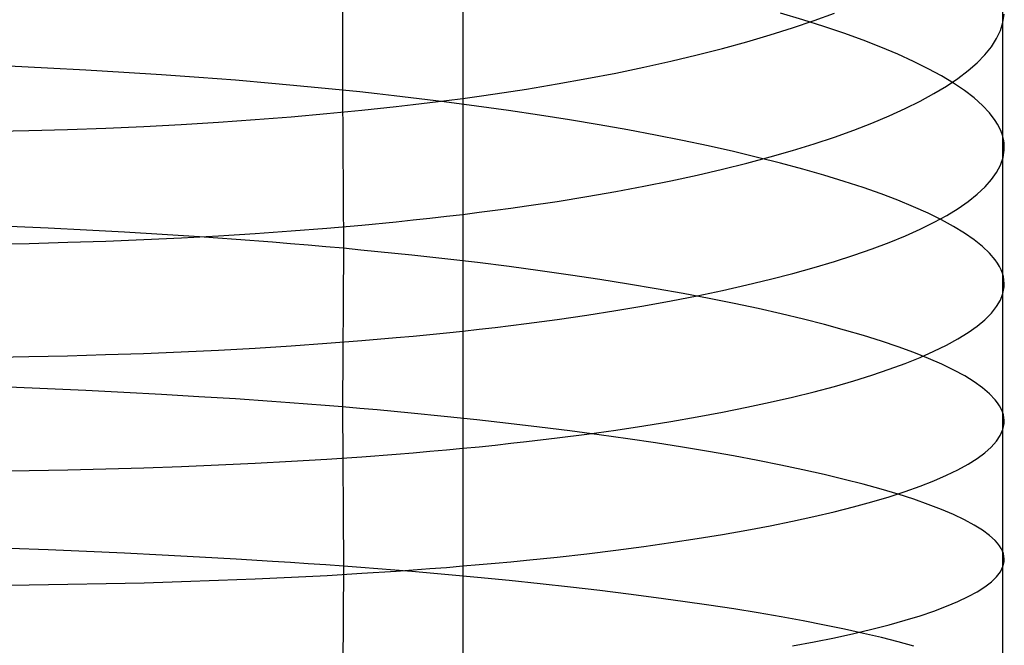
# Model space of a CAD drawing. Extents: x -383 to 1849, y -1185 to -529.
# Tile 787 of 870: x 1835 to 1847, y -1003 to -995. Entities that reach past the tile are written whole.
import ezdxf

# ---------------------------------------------------------------- set-up
doc = ezdxf.new("R2010")
doc.units = 0
doc.layers.add('PREDEFINITO', color=7, linetype='CONTINUOUS')

msp = doc.modelspace()

# ---------------------------------------------------------------- linework, layer by layer
at = {"layer": 'PREDEFINITO'}
for p, q in [((1838.727, -994.26, 674.675), (1838.729, -996.227, 675.094)), ((1840.232, -994.818, 647.874), (1840.231, -996.261, 648.29)), ((1846.972, -995.073, 661.982), (1846.972, -998.516, 662.761)), ((1844.477, -995.348, 669.586), (1844.2, -995.266, 669.985)), ((1844.618, -995.358, 652.913), (1844.872, -995.266, 653.324)), ((1846.978, -995.38, 660.553), (1846.994, -995.278, 661.03)), ((1844.351, -995.449, 652.51), (1844.618, -995.358, 652.913)), ((1844.741, -995.432, 669.179), (1844.477, -995.348, 669.586)), ((1846.947, -995.482, 660.077), (1846.978, -995.38, 660.553)), ((1843.779, -995.623, 651.73), (1844.071, -995.537, 652.115)), ((1844.071, -995.537, 652.115), (1844.351, -995.449, 652.51)), ((1844.992, -995.517, 668.764), (1844.741, -995.432, 669.179)), ((1845.23, -995.604, 668.341), (1844.992, -995.517, 668.764)), ((1846.898, -995.583, 659.602), (1846.947, -995.482, 660.077)), ((1843.474, -995.706, 651.353), (1843.779, -995.623, 651.73)), ((1845.454, -995.691, 667.912), (1845.23, -995.604, 668.341)), ((1846.833, -995.684, 659.128), (1846.898, -995.583, 659.602)), ((1842.83, -995.866, 650.631), (1843.158, -995.787, 650.987)), ((1843.158, -995.787, 650.987), (1843.474, -995.706, 651.353)), ((1845.665, -995.779, 667.476), (1845.454, -995.691, 667.912)), ((1845.861, -995.869, 667.035), (1845.665, -995.779, 667.476)), ((1846.656, -995.884, 658.186), (1846.753, -995.784, 658.656)), ((1846.753, -995.784, 658.656), (1846.833, -995.684, 659.128)), ((1842.491, -995.941, 650.287), (1842.83, -995.866, 650.631)), ((1846.042, -995.959, 666.587), (1845.861, -995.869, 667.035)), ((1846.544, -995.982, 657.719), (1846.656, -995.884, 658.186)), ((1835.043, -995.951, 676.317), (1834.561, -995.929, 676.401)), ((1835.522, -995.977, 676.218), (1835.043, -995.951, 676.317)), ((1835.997, -996.005, 676.103), (1835.522, -995.977, 676.218)), ((1836.467, -996.035, 675.974), (1835.997, -996.005, 676.103)), ((1836.931, -996.069, 675.829), (1836.467, -996.035, 675.974)), ((1841.78, -996.083, 649.632), (1842.141, -996.014, 649.953)), ((1842.141, -996.014, 649.953), (1842.491, -995.941, 650.287)), ((1846.209, -996.049, 666.135), (1846.042, -995.959, 666.587)), ((1846.416, -996.08, 657.256), (1846.544, -995.982, 657.719)), ((1837.391, -996.104, 675.668), (1836.931, -996.069, 675.829)), ((1837.844, -996.143, 675.492), (1837.391, -996.104, 675.668)), ((1838.068, -996.163, 675.399), (1837.844, -996.143, 675.492)), ((1838.29, -996.184, 675.301), (1838.068, -996.163, 675.399)), ((1841.026, -996.213, 649.026), (1841.408, -996.15, 649.322)), ((1841.408, -996.15, 649.322), (1841.78, -996.083, 649.632)), ((1846.361, -996.141, 665.678), (1846.209, -996.049, 666.135)), ((1846.273, -996.176, 656.796), (1846.416, -996.08, 657.256)), ((1846.497, -996.233, 665.217), (1846.361, -996.141, 665.678)), ((1838.51, -996.205, 675.2), (1838.29, -996.184, 675.301)), ((1838.729, -996.227, 675.094), (1838.51, -996.205, 675.2)), ((1838.945, -996.25, 674.985), (1838.729, -996.227, 675.094)), ((1838.729, -996.227, 675.094), (1838.739, -998.204, 675.47)), ((1839.16, -996.273, 674.872), (1838.945, -996.25, 674.985)), ((1839.372, -996.297, 674.755), (1839.16, -996.273, 674.872)), ((1840.231, -996.261, 648.29), (1840.232, -997.712, 648.675)), ((1840.434, -996.302, 648.607), (1840.634, -996.273, 648.743)), ((1840.634, -996.273, 648.743), (1840.831, -996.244, 648.883)), ((1840.831, -996.244, 648.883), (1841.026, -996.213, 649.026)), ((1845.944, -996.365, 655.889), (1846.116, -996.271, 656.34)), ((1846.116, -996.271, 656.34), (1846.273, -996.176, 656.796)), ((1846.617, -996.325, 664.752), (1846.497, -996.233, 665.217)), ((1839.583, -996.322, 674.635), (1839.372, -996.297, 674.755)), ((1839.399, -996.432, 647.978), (1839.61, -996.408, 648.097)), ((1839.997, -996.373, 674.383), (1839.583, -996.322, 674.635)), ((1839.61, -996.408, 648.097), (1839.82, -996.383, 648.219)), ((1839.82, -996.383, 648.219), (1840.027, -996.357, 648.345)), ((1840.403, -996.426, 674.117), (1839.997, -996.373, 674.383)), ((1840.027, -996.357, 648.345), (1840.231, -996.33, 648.474)), ((1840.231, -996.33, 648.474), (1840.434, -996.302, 648.607)), ((1845.757, -996.458, 655.443), (1845.944, -996.365, 655.889)), ((1846.722, -996.418, 664.283), (1846.617, -996.325, 664.752)), ((1838.087, -996.56, 647.342), (1838.532, -996.521, 647.54)), ((1838.532, -996.521, 647.54), (1838.969, -996.478, 647.752)), ((1838.969, -996.478, 647.752), (1839.399, -996.432, 647.978)), ((1840.8, -996.482, 673.837), (1840.403, -996.426, 674.117)), ((1841.187, -996.539, 673.544), (1840.8, -996.482, 673.837)), ((1845.557, -996.549, 655.003), (1845.757, -996.458, 655.443)), ((1846.81, -996.511, 663.812), (1846.722, -996.418, 664.283)), ((1846.881, -996.605, 663.339), (1846.81, -996.511, 663.812)), ((1836.244, -996.68, 646.697), (1836.713, -996.655, 646.837)), ((1836.713, -996.655, 646.837), (1837.177, -996.627, 646.991)), ((1837.177, -996.627, 646.991), (1837.635, -996.595, 647.159)), ((1837.635, -996.595, 647.159), (1838.087, -996.56, 647.342)), ((1841.565, -996.599, 673.239), (1841.187, -996.539, 673.544)), ((1841.932, -996.661, 672.921), (1841.565, -996.599, 673.239)), ((1845.114, -996.727, 654.142), (1845.342, -996.639, 654.57)), ((1845.342, -996.639, 654.57), (1845.557, -996.549, 655.003)), ((1846.91, -996.651, 663.101), (1846.881, -996.605, 663.339)), ((1846.935, -996.698, 662.863), (1846.91, -996.651, 663.101)), ((1834.325, -996.744, 646.285), (1834.81, -996.733, 646.366)), ((1834.81, -996.733, 646.366), (1835.292, -996.719, 646.462)), ((1835.292, -996.719, 646.462), (1835.77, -996.701, 646.572)), ((1835.77, -996.701, 646.572), (1836.244, -996.68, 646.697)), ((1842.29, -996.724, 672.591), (1841.932, -996.661, 672.921)), ((1842.637, -996.79, 672.249), (1842.29, -996.724, 672.591)), ((1844.873, -996.813, 653.722), (1845.114, -996.727, 654.142)), ((1846.956, -996.745, 662.625), (1846.935, -996.698, 662.863)), ((1846.972, -996.791, 662.387), (1846.956, -996.745, 662.625)), ((1842.973, -996.857, 671.897), (1842.637, -996.79, 672.249)), ((1843.297, -996.925, 671.534), (1842.973, -996.857, 671.897)), ((1844.351, -996.98, 652.905), (1844.618, -996.897, 653.31)), ((1844.618, -996.897, 653.31), (1844.873, -996.813, 653.722)), ((1846.984, -996.838, 662.148), (1846.972, -996.791, 662.387)), ((1846.992, -996.885, 661.909), (1846.984, -996.838, 662.148)), ((1846.995, -996.931, 661.669), (1846.992, -996.885, 661.909)), ((1843.61, -996.996, 671.161), (1843.297, -996.925, 671.534)), ((1843.912, -997.068, 670.778), (1843.61, -996.996, 671.161)), ((1844.071, -997.06, 652.509), (1844.351, -996.98, 652.905)), ((1846.979, -997.071, 660.952), (1846.994, -996.978, 661.43)), ((1846.994, -996.978, 661.43), (1846.995, -996.931, 661.669)), ((1843.475, -997.214, 651.745), (1843.779, -997.138, 652.123)), ((1843.779, -997.138, 652.123), (1844.071, -997.06, 652.509)), ((1844.201, -997.141, 670.387), (1843.912, -997.068, 670.778)), ((1844.478, -997.215, 669.986), (1844.201, -997.141, 670.387)), ((1846.947, -997.163, 660.474), (1846.979, -997.071, 660.952)), ((1843.158, -997.288, 651.378), (1843.475, -997.214, 651.745)), ((1844.742, -997.291, 669.577), (1844.478, -997.215, 669.986)), ((1846.834, -997.346, 659.521), (1846.899, -997.255, 659.996)), ((1846.899, -997.255, 659.996), (1846.947, -997.163, 660.474)), ((1842.491, -997.427, 650.675), (1842.831, -997.359, 651.021)), ((1842.831, -997.359, 651.021), (1843.158, -997.288, 651.378)), ((1844.993, -997.368, 669.161), (1844.742, -997.291, 669.577)), ((1845.231, -997.446, 668.737), (1844.993, -997.368, 669.161)), ((1846.754, -997.437, 659.047), (1846.834, -997.346, 659.521)), ((1841.78, -997.556, 650.018), (1842.141, -997.493, 650.341)), ((1842.141, -997.493, 650.341), (1842.491, -997.427, 650.675)), ((1845.455, -997.525, 668.306), (1845.231, -997.446, 668.737)), ((1846.657, -997.527, 658.575), (1846.754, -997.437, 659.047)), ((1841.026, -997.674, 649.411), (1841.408, -997.617, 649.708)), ((1841.408, -997.617, 649.708), (1841.78, -997.556, 650.018)), ((1845.666, -997.604, 667.869), (1845.455, -997.525, 668.306)), ((1845.862, -997.685, 667.425), (1845.666, -997.604, 667.869)), ((1846.417, -997.705, 657.641), (1846.545, -997.617, 658.106)), ((1846.545, -997.617, 658.106), (1846.657, -997.527, 658.575)), ((1840.232, -997.712, 648.675), (1840.232, -999.171, 649.034)), ((1840.232, -997.78, 648.857), (1840.434, -997.754, 648.99)), ((1840.434, -997.754, 648.99), (1840.634, -997.728, 649.127)), ((1840.634, -997.728, 649.127), (1840.831, -997.702, 649.267)), ((1840.831, -997.702, 649.267), (1841.026, -997.674, 649.411)), ((1846.043, -997.766, 666.976), (1845.862, -997.685, 667.425)), ((1846.21, -997.848, 666.522), (1846.043, -997.766, 666.976)), ((1846.275, -997.792, 657.179), (1846.417, -997.705, 657.641)), ((1838.97, -997.914, 648.133), (1839.4, -997.872, 648.36)), ((1839.4, -997.872, 648.36), (1839.611, -997.85, 648.479)), ((1839.611, -997.85, 648.479), (1839.82, -997.828, 648.601)), ((1839.82, -997.828, 648.601), (1840.027, -997.804, 648.727)), ((1840.027, -997.804, 648.727), (1840.232, -997.78, 648.857)), ((1845.945, -997.964, 656.269), (1846.117, -997.878, 656.722)), ((1846.117, -997.878, 656.722), (1846.275, -997.792, 657.179)), ((1846.361, -997.931, 666.064), (1846.21, -997.848, 666.522)), ((1835.049, -997.953, 676.694), (1834.567, -997.932, 676.778)), ((1835.529, -997.977, 676.595), (1835.049, -997.953, 676.694)), ((1836.004, -998.002, 676.48), (1835.529, -997.977, 676.595)), ((1836.474, -998.03, 676.35), (1836.004, -998.002, 676.48)), ((1837.637, -998.019, 647.538), (1838.088, -997.987, 647.722)), ((1838.088, -997.987, 647.722), (1838.533, -997.952, 647.92)), ((1838.533, -997.952, 647.92), (1838.97, -997.914, 648.133)), ((1845.759, -998.047, 655.822), (1845.945, -997.964, 656.269)), ((1846.497, -998.014, 665.601), (1846.361, -997.931, 666.064)), ((1834.814, -998.142, 646.742), (1835.295, -998.129, 646.838)), ((1835.295, -998.129, 646.838), (1835.773, -998.114, 646.949)), ((1835.773, -998.114, 646.949), (1836.247, -998.095, 647.074)), ((1836.247, -998.095, 647.074), (1836.715, -998.073, 647.214)), ((1836.94, -998.06, 676.205), (1836.474, -998.03, 676.35)), ((1836.715, -998.073, 647.214), (1837.179, -998.047, 647.369)), ((1837.4, -998.093, 676.044), (1836.94, -998.06, 676.205)), ((1837.179, -998.047, 647.369), (1837.637, -998.019, 647.538)), ((1837.853, -998.128, 675.868), (1837.4, -998.093, 676.044)), ((1838.077, -998.146, 675.775), (1837.853, -998.128, 675.868)), ((1845.344, -998.211, 654.944), (1845.558, -998.13, 655.38)), ((1845.558, -998.13, 655.38), (1845.759, -998.047, 655.822)), ((1846.618, -998.097, 665.134), (1846.497, -998.014, 665.601)), ((1846.722, -998.18, 664.664), (1846.618, -998.097, 665.134)), ((1834.329, -998.151, 646.661), (1834.814, -998.142, 646.742)), ((1838.3, -998.165, 675.677), (1838.077, -998.146, 675.775)), ((1838.52, -998.184, 675.575), (1838.3, -998.165, 675.677)), ((1838.739, -998.204, 675.47), (1838.52, -998.184, 675.575)), ((1838.739, -998.204, 675.47), (1838.729, -1000.187, 675.816)), ((1838.956, -998.225, 675.361), (1838.739, -998.204, 675.47)), ((1839.17, -998.246, 675.247), (1838.956, -998.225, 675.361)), ((1839.383, -998.267, 675.13), (1839.17, -998.246, 675.247)), ((1845.116, -998.29, 654.516), (1845.344, -998.211, 654.944)), ((1846.81, -998.264, 664.191), (1846.722, -998.18, 664.664)), ((1839.593, -998.289, 675.01), (1839.383, -998.267, 675.13)), ((1840.008, -998.335, 674.758), (1839.593, -998.289, 675.01)), ((1840.414, -998.383, 674.491), (1840.008, -998.335, 674.758)), ((1844.62, -998.444, 653.68), (1844.874, -998.368, 654.094)), ((1844.874, -998.368, 654.094), (1845.116, -998.29, 654.516)), ((1846.881, -998.348, 663.716), (1846.81, -998.264, 664.191)), ((1846.91, -998.39, 663.478), (1846.881, -998.348, 663.716)), ((1840.811, -998.433, 674.211), (1840.414, -998.383, 674.491)), ((1841.198, -998.485, 673.918), (1840.811, -998.433, 674.211)), ((1841.575, -998.538, 673.612), (1841.198, -998.485, 673.918)), ((1844.353, -998.519, 653.274), (1844.62, -998.444, 653.68)), ((1846.935, -998.432, 663.239), (1846.91, -998.39, 663.478)), ((1846.956, -998.474, 663), (1846.935, -998.432, 663.239)), ((1846.972, -998.516, 662.761), (1846.956, -998.474, 663)), ((1841.943, -998.593, 673.293), (1841.575, -998.538, 673.612)), ((1842.3, -998.65, 672.963), (1841.943, -998.593, 673.293)), ((1843.78, -998.662, 652.489), (1844.073, -998.591, 652.877)), ((1844.073, -998.591, 652.877), (1844.353, -998.519, 653.274)), ((1846.984, -998.558, 662.521), (1846.972, -998.516, 662.761)), ((1846.972, -998.516, 662.761), (1846.972, -1000.246, 663.111)), ((1846.991, -998.6, 662.281), (1846.984, -998.558, 662.521)), ((1846.995, -998.642, 662.041), (1846.991, -998.6, 662.281)), ((1842.646, -998.709, 672.621), (1842.3, -998.65, 672.963)), ((1842.982, -998.769, 672.268), (1842.646, -998.709, 672.621)), ((1843.16, -998.796, 651.742), (1843.476, -998.73, 652.11)), ((1843.476, -998.73, 652.11), (1843.78, -998.662, 652.489)), ((1846.978, -998.767, 661.321), (1846.993, -998.684, 661.801)), ((1846.993, -998.684, 661.801), (1846.995, -998.642, 662.041)), ((1842.492, -998.922, 651.037), (1842.832, -998.86, 651.384)), ((1842.832, -998.86, 651.384), (1843.16, -998.796, 651.742)), ((1843.306, -998.83, 671.904), (1842.982, -998.769, 672.268)), ((1843.619, -998.893, 671.531), (1843.306, -998.83, 671.904)), ((1846.898, -998.933, 660.362), (1846.947, -998.85, 660.841)), ((1846.947, -998.85, 660.841), (1846.978, -998.767, 661.321)), ((1841.781, -999.038, 650.378), (1842.142, -998.981, 650.701)), ((1842.142, -998.981, 650.701), (1842.492, -998.922, 651.037)), ((1843.92, -998.957, 671.148), (1843.619, -998.893, 671.531)), ((1844.209, -999.022, 670.755), (1843.92, -998.957, 671.148)), ((1846.833, -999.015, 659.885), (1846.898, -998.933, 660.362)), ((1841.026, -999.143, 649.768), (1841.409, -999.092, 650.067)), ((1841.409, -999.092, 650.067), (1841.781, -999.038, 650.378)), ((1844.485, -999.089, 670.354), (1844.209, -999.022, 670.755)), ((1844.749, -999.156, 669.944), (1844.485, -999.089, 670.354)), ((1846.656, -999.177, 658.936), (1846.753, -999.096, 659.409)), ((1846.753, -999.096, 659.409), (1846.833, -999.015, 659.885)), ((1840.027, -999.26, 649.083), (1840.232, -999.238, 649.213)), ((1840.232, -999.171, 649.034), (1840.232, -1000.637, 649.363)), ((1840.232, -999.238, 649.213), (1840.434, -999.215, 649.347)), ((1840.434, -999.215, 649.347), (1840.634, -999.192, 649.484)), ((1840.634, -999.192, 649.484), (1840.832, -999.168, 649.624)), ((1840.832, -999.168, 649.624), (1841.026, -999.143, 649.768)), ((1845, -999.225, 669.527), (1844.749, -999.156, 669.944)), ((1845.237, -999.294, 669.102), (1845, -999.225, 669.527)), ((1846.544, -999.257, 658.465), (1846.656, -999.177, 658.936)), ((1838.532, -999.391, 648.274), (1838.969, -999.357, 648.487)), ((1838.969, -999.357, 648.487), (1839.399, -999.32, 648.715)), ((1839.399, -999.32, 648.715), (1839.61, -999.301, 648.834)), ((1839.61, -999.301, 648.834), (1839.82, -999.281, 648.957)), ((1839.82, -999.281, 648.957), (1840.027, -999.26, 649.083)), ((1845.461, -999.365, 668.67), (1845.237, -999.294, 669.102)), ((1845.671, -999.436, 668.232), (1845.461, -999.365, 668.67)), ((1846.273, -999.414, 657.535), (1846.416, -999.336, 657.998)), ((1846.416, -999.336, 657.998), (1846.544, -999.257, 658.465)), ((1836.713, -999.498, 647.567), (1837.177, -999.475, 647.722)), ((1837.177, -999.475, 647.722), (1837.635, -999.45, 647.891)), ((1837.635, -999.45, 647.891), (1838.087, -999.422, 648.075)), ((1838.087, -999.422, 648.075), (1838.532, -999.391, 648.274)), ((1845.866, -999.507, 667.788), (1845.671, -999.436, 668.232)), ((1846.116, -999.491, 657.076), (1846.273, -999.414, 657.535)), ((1834.325, -999.564, 647.013), (1834.81, -999.557, 647.095)), ((1834.81, -999.557, 647.095), (1835.291, -999.546, 647.191)), ((1835.291, -999.546, 647.191), (1835.769, -999.533, 647.301)), ((1835.769, -999.533, 647.301), (1836.243, -999.517, 647.427)), ((1836.243, -999.517, 647.427), (1836.713, -999.498, 647.567)), ((1845.757, -999.643, 656.172), (1845.944, -999.568, 656.621)), ((1846.047, -999.58, 667.338), (1845.866, -999.507, 667.788)), ((1845.944, -999.568, 656.621), (1846.116, -999.491, 657.076)), ((1846.213, -999.652, 666.883), (1846.047, -999.58, 667.338)), ((1845.342, -999.789, 655.292), (1845.557, -999.716, 655.729)), ((1845.557, -999.716, 655.729), (1845.757, -999.643, 656.172)), ((1846.364, -999.726, 666.423), (1846.213, -999.652, 666.883)), ((1846.5, -999.799, 665.959), (1846.364, -999.726, 666.423)), ((1845.114, -999.86, 654.862), (1845.342, -999.789, 655.292)), ((1846.619, -999.873, 665.491), (1846.5, -999.799, 665.959)), ((1835.041, -999.96, 677.046), (1834.558, -999.941, 677.131)), ((1835.52, -999.982, 676.947), (1835.041, -999.96, 677.046)), ((1844.618, -999.997, 654.023), (1844.873, -999.929, 654.439)), ((1844.873, -999.929, 654.439), (1845.114, -999.86, 654.862)), ((1846.723, -999.948, 665.02), (1846.619, -999.873, 665.491)), ((1846.811, -1000.022, 664.546), (1846.723, -999.948, 665.02)), ((1835.995, -1000.005, 676.831), (1835.52, -999.982, 676.947)), ((1836.465, -1000.031, 676.701), (1835.995, -1000.005, 676.831)), ((1836.931, -1000.058, 676.555), (1836.465, -1000.031, 676.701)), ((1837.39, -1000.087, 676.394), (1836.931, -1000.058, 676.555)), ((1837.844, -1000.119, 676.217), (1837.39, -1000.087, 676.394)), ((1844.071, -1000.128, 653.217), (1844.351, -1000.064, 653.616)), ((1844.351, -1000.064, 653.616), (1844.618, -999.997, 654.023)), ((1846.881, -1000.097, 664.069), (1846.811, -1000.022, 664.546)), ((1846.91, -1000.134, 663.83), (1846.881, -1000.097, 664.069)), ((1838.068, -1000.135, 676.123), (1837.844, -1000.119, 676.217)), ((1838.29, -1000.152, 676.024), (1838.068, -1000.135, 676.123)), ((1838.511, -1000.169, 675.922), (1838.29, -1000.152, 676.024)), ((1838.729, -1000.187, 675.816), (1838.511, -1000.169, 675.922)), ((1838.946, -1000.206, 675.707), (1838.729, -1000.187, 675.816)), ((1838.729, -1000.187, 675.816), (1838.739, -1002.177, 676.115)), ((1839.161, -1000.224, 675.593), (1838.946, -1000.206, 675.707)), ((1839.373, -1000.244, 675.475), (1839.161, -1000.224, 675.593)), ((1843.475, -1000.252, 652.447), (1843.779, -1000.191, 652.827)), ((1843.779, -1000.191, 652.827), (1844.071, -1000.128, 653.217)), ((1846.935, -1000.171, 663.591), (1846.91, -1000.134, 663.83)), ((1846.956, -1000.209, 663.351), (1846.935, -1000.171, 663.591)), ((1846.972, -1000.246, 663.111), (1846.956, -1000.209, 663.351)), ((1839.584, -1000.264, 675.354), (1839.373, -1000.244, 675.475)), ((1839.999, -1000.304, 675.101), (1839.584, -1000.264, 675.354)), ((1840.405, -1000.347, 674.833), (1839.999, -1000.304, 675.101)), ((1840.801, -1000.392, 674.551), (1840.405, -1000.347, 674.833)), ((1842.831, -1000.368, 651.718), (1843.158, -1000.311, 652.078)), ((1843.158, -1000.311, 652.078), (1843.475, -1000.252, 652.447)), ((1846.983, -1000.283, 662.871), (1846.972, -1000.246, 663.111)), ((1846.972, -1000.246, 663.111), (1846.972, -1001.987, 663.403)), ((1846.991, -1000.32, 662.63), (1846.983, -1000.283, 662.871)), ((1846.994, -1000.357, 662.389), (1846.991, -1000.32, 662.63)), ((1841.189, -1000.438, 674.257), (1840.801, -1000.392, 674.551)), ((1841.567, -1000.485, 673.949), (1841.189, -1000.438, 674.257)), ((1842.141, -1000.475, 651.033), (1842.492, -1000.423, 651.37)), ((1842.492, -1000.423, 651.37), (1842.831, -1000.368, 651.718)), ((1846.945, -1000.542, 661.185), (1846.977, -1000.468, 661.666)), ((1846.977, -1000.468, 661.666), (1846.993, -1000.394, 662.148)), ((1846.993, -1000.394, 662.148), (1846.994, -1000.357, 662.389)), ((1841.026, -1000.619, 650.097), (1841.408, -1000.574, 650.396)), ((1841.408, -1000.574, 650.396), (1841.78, -1000.526, 650.708)), ((1841.934, -1000.534, 673.629), (1841.567, -1000.485, 673.949)), ((1841.78, -1000.526, 650.708), (1842.141, -1000.475, 651.033)), ((1842.292, -1000.585, 673.297), (1841.934, -1000.534, 673.629)), ((1842.639, -1000.636, 672.953), (1842.292, -1000.585, 673.297)), ((1846.897, -1000.615, 660.704), (1846.945, -1000.542, 661.185)), ((1840.027, -1000.722, 649.409), (1840.232, -1000.703, 649.539)), ((1840.232, -1000.637, 649.363), (1840.232, -1002.109, 649.663)), ((1840.232, -1000.703, 649.539), (1840.434, -1000.683, 649.674)), ((1840.434, -1000.683, 649.674), (1840.634, -1000.662, 649.811)), ((1840.634, -1000.662, 649.811), (1840.831, -1000.641, 649.952)), ((1840.831, -1000.641, 649.952), (1841.026, -1000.619, 650.097)), ((1842.975, -1000.69, 672.598), (1842.639, -1000.636, 672.953)), ((1843.299, -1000.744, 672.233), (1842.975, -1000.69, 672.598)), ((1846.751, -1000.76, 659.748), (1846.832, -1000.688, 660.225)), ((1846.832, -1000.688, 660.225), (1846.897, -1000.615, 660.704)), ((1838.089, -1000.865, 648.397), (1838.533, -1000.838, 648.597)), ((1838.533, -1000.838, 648.597), (1838.971, -1000.808, 648.811)), ((1838.971, -1000.808, 648.811), (1839.4, -1000.776, 649.039)), ((1839.4, -1000.776, 649.039), (1839.611, -1000.758, 649.159)), ((1839.611, -1000.758, 649.159), (1839.82, -1000.741, 649.282)), ((1839.82, -1000.741, 649.282), (1840.027, -1000.722, 649.409)), ((1843.612, -1000.799, 671.858), (1843.299, -1000.744, 672.233)), ((1843.914, -1000.856, 671.472), (1843.612, -1000.799, 671.858)), ((1846.542, -1000.902, 658.801), (1846.654, -1000.831, 659.273)), ((1846.654, -1000.831, 659.273), (1846.751, -1000.76, 659.748)), ((1835.296, -1000.972, 647.509), (1835.773, -1000.96, 647.62)), ((1835.773, -1000.96, 647.62), (1836.247, -1000.947, 647.746)), ((1836.247, -1000.947, 647.746), (1836.716, -1000.93, 647.887)), ((1836.716, -1000.93, 647.887), (1837.179, -1000.911, 648.043)), ((1837.179, -1000.911, 648.043), (1837.637, -1000.889, 648.213)), ((1837.637, -1000.889, 648.213), (1838.089, -1000.865, 648.397)), ((1844.203, -1000.914, 671.078), (1843.914, -1000.856, 671.472)), ((1844.48, -1000.972, 670.675), (1844.203, -1000.914, 671.078)), ((1846.414, -1000.972, 658.332), (1846.542, -1000.902, 658.801)), ((1834.33, -1000.986, 647.331), (1834.814, -1000.98, 647.413)), ((1834.814, -1000.98, 647.413), (1835.296, -1000.972, 647.509)), ((1844.744, -1001.032, 670.263), (1844.48, -1000.972, 670.675)), ((1844.995, -1001.092, 669.844), (1844.744, -1001.032, 670.263)), ((1846.114, -1001.109, 657.406), (1846.271, -1001.041, 657.867)), ((1846.271, -1001.041, 657.867), (1846.414, -1000.972, 658.332)), ((1845.233, -1001.153, 669.417), (1844.995, -1001.092, 669.844)), ((1845.457, -1001.215, 668.984), (1845.233, -1001.153, 669.417)), ((1845.755, -1001.243, 656.499), (1845.942, -1001.177, 656.95)), ((1845.942, -1001.177, 656.95), (1846.114, -1001.109, 657.406)), ((1845.34, -1001.372, 655.615), (1845.555, -1001.308, 656.054)), ((1845.667, -1001.277, 668.544), (1845.457, -1001.215, 668.984)), ((1845.555, -1001.308, 656.054), (1845.755, -1001.243, 656.499)), ((1845.863, -1001.34, 668.097), (1845.667, -1001.277, 668.544)), ((1844.871, -1001.496, 654.758), (1845.112, -1001.434, 655.183)), ((1845.112, -1001.434, 655.183), (1845.34, -1001.372, 655.615)), ((1846.044, -1001.404, 667.645), (1845.863, -1001.34, 668.097)), ((1846.211, -1001.468, 667.189), (1846.044, -1001.404, 667.645)), ((1844.349, -1001.614, 653.931), (1844.617, -1001.556, 654.34)), ((1844.617, -1001.556, 654.34), (1844.871, -1001.496, 654.758)), ((1846.362, -1001.532, 666.727), (1846.211, -1001.468, 667.189)), ((1846.498, -1001.597, 666.261), (1846.362, -1001.532, 666.727)), ((1843.777, -1001.726, 653.14), (1844.07, -1001.671, 653.531)), ((1844.07, -1001.671, 653.531), (1844.349, -1001.614, 653.931)), ((1846.618, -1001.662, 665.791), (1846.498, -1001.597, 666.261)), ((1846.722, -1001.727, 665.319), (1846.618, -1001.662, 665.791)), ((1843.157, -1001.831, 652.386), (1843.473, -1001.78, 652.758)), ((1843.473, -1001.78, 652.758), (1843.777, -1001.726, 653.14)), ((1846.81, -1001.792, 664.843), (1846.722, -1001.727, 665.319)), ((1846.881, -1001.857, 664.365), (1846.81, -1001.792, 664.843)), ((1842.14, -1001.976, 651.338), (1842.49, -1001.929, 651.676)), ((1842.49, -1001.929, 651.676), (1842.829, -1001.881, 652.026)), ((1842.829, -1001.881, 652.026), (1843.157, -1001.831, 652.386)), ((1846.91, -1001.889, 664.125), (1846.881, -1001.857, 664.365)), ((1846.935, -1001.922, 663.885), (1846.91, -1001.889, 664.125)), ((1846.956, -1001.954, 663.644), (1846.935, -1001.922, 663.885)), ((1835.052, -1001.974, 677.352), (1834.57, -1001.956, 677.437)), ((1835.531, -1001.993, 677.252), (1835.052, -1001.974, 677.352)), ((1836.006, -1002.015, 677.136), (1835.531, -1001.993, 677.252)), ((1836.476, -1002.037, 677.004), (1836.006, -1002.015, 677.136)), ((1836.941, -1002.062, 676.858), (1836.476, -1002.037, 677.004)), ((1837.4, -1002.088, 676.695), (1836.941, -1002.062, 676.858)), ((1841.026, -1002.101, 650.397), (1841.408, -1002.062, 650.698)), ((1841.408, -1002.062, 650.698), (1841.779, -1002.02, 651.011)), ((1841.779, -1002.02, 651.011), (1842.14, -1001.976, 651.338)), ((1846.972, -1001.987, 663.403), (1846.956, -1001.954, 663.644)), ((1846.984, -1002.019, 663.162), (1846.972, -1001.987, 663.403)), ((1846.972, -1001.987, 663.403), (1846.972, -1005.479, 663.907)), ((1846.991, -1002.052, 662.921), (1846.984, -1002.019, 663.162)), ((1846.995, -1002.084, 662.679), (1846.991, -1002.052, 662.921)), ((1837.854, -1002.116, 676.517), (1837.4, -1002.088, 676.695)), ((1838.078, -1002.131, 676.423), (1837.854, -1002.116, 676.517)), ((1838.3, -1002.146, 676.324), (1838.078, -1002.131, 676.423)), ((1838.52, -1002.161, 676.221), (1838.3, -1002.146, 676.324)), ((1838.739, -1002.177, 676.115), (1838.52, -1002.161, 676.221)), ((1838.739, -1002.177, 676.115), (1838.729, -1004.171, 676.383)), ((1838.955, -1002.193, 676.005), (1838.739, -1002.177, 676.115)), ((1839.17, -1002.21, 675.89), (1838.955, -1002.193, 676.005)), ((1839.82, -1002.207, 649.579), (1840.027, -1002.191, 649.706)), ((1840.027, -1002.191, 649.706), (1840.232, -1002.174, 649.837)), ((1840.232, -1002.109, 649.663), (1840.232, -1003.586, 649.933)), ((1840.232, -1002.174, 649.837), (1840.434, -1002.157, 649.972)), ((1840.434, -1002.157, 649.972), (1840.634, -1002.139, 650.11)), ((1840.634, -1002.139, 650.11), (1840.831, -1002.12, 650.252)), ((1840.831, -1002.12, 650.252), (1841.026, -1002.101, 650.397)), ((1846.947, -1002.245, 661.472), (1846.978, -1002.181, 661.954)), ((1846.978, -1002.181, 661.954), (1846.993, -1002.116, 662.437)), ((1846.993, -1002.116, 662.437), (1846.995, -1002.084, 662.679)), ((1837.638, -1002.335, 648.505), (1838.089, -1002.314, 648.69)), ((1838.089, -1002.314, 648.69), (1838.534, -1002.291, 648.89)), ((1838.534, -1002.291, 648.89), (1838.971, -1002.265, 649.105)), ((1838.971, -1002.265, 649.105), (1839.4, -1002.237, 649.335)), ((1839.382, -1002.227, 675.772), (1839.17, -1002.21, 675.89)), ((1839.593, -1002.244, 675.651), (1839.382, -1002.227, 675.772)), ((1839.4, -1002.237, 649.335), (1839.611, -1002.222, 649.455)), ((1840.007, -1002.28, 675.396), (1839.593, -1002.244, 675.651)), ((1839.611, -1002.222, 649.455), (1839.82, -1002.207, 649.579)), ((1840.413, -1002.318, 675.128), (1840.007, -1002.28, 675.396)), ((1846.833, -1002.371, 660.509), (1846.898, -1002.308, 660.99)), ((1846.898, -1002.308, 660.99), (1846.947, -1002.245, 661.472)), ((1834.331, -1002.414, 647.62), (1834.815, -1002.41, 647.702)), ((1834.815, -1002.41, 647.702), (1835.297, -1002.403, 647.799)), ((1835.297, -1002.403, 647.799), (1835.774, -1002.394, 647.91)), ((1835.774, -1002.394, 647.91), (1836.248, -1002.383, 648.037)), ((1836.248, -1002.383, 648.037), (1836.716, -1002.369, 648.178)), ((1836.716, -1002.369, 648.178), (1837.18, -1002.353, 648.334)), ((1837.18, -1002.353, 648.334), (1837.638, -1002.335, 648.505)), ((1840.809, -1002.356, 674.845), (1840.413, -1002.318, 675.128)), ((1841.197, -1002.397, 674.549), (1840.809, -1002.356, 674.845)), ((1841.574, -1002.438, 674.241), (1841.197, -1002.397, 674.549)), ((1841.941, -1002.481, 673.92), (1841.574, -1002.438, 674.241)), ((1846.656, -1002.496, 659.555), (1846.752, -1002.434, 660.031)), ((1846.752, -1002.434, 660.031), (1846.833, -1002.371, 660.509)), ((1842.299, -1002.525, 673.587), (1841.941, -1002.481, 673.92)), ((1842.645, -1002.57, 673.242), (1842.299, -1002.525, 673.587)), ((1846.416, -1002.618, 658.612), (1846.543, -1002.557, 659.082)), ((1846.543, -1002.557, 659.082), (1846.656, -1002.496, 659.555)), ((1842.981, -1002.616, 672.887), (1842.645, -1002.57, 673.242)), ((1843.305, -1002.663, 672.52), (1842.981, -1002.616, 672.887)), ((1843.618, -1002.711, 672.144), (1843.305, -1002.663, 672.52)), ((1846.116, -1002.737, 657.684), (1846.273, -1002.678, 658.146)), ((1846.273, -1002.678, 658.146), (1846.416, -1002.618, 658.612)), ((1843.919, -1002.76, 671.758), (1843.618, -1002.711, 672.144)), ((1844.208, -1002.81, 671.363), (1843.919, -1002.76, 671.758)), ((1845.757, -1002.852, 656.775), (1845.943, -1002.795, 657.227)), ((1845.943, -1002.795, 657.227), (1846.116, -1002.737, 657.684)), ((1844.484, -1002.86, 670.958), (1844.208, -1002.81, 671.363)), ((1844.748, -1002.912, 670.546), (1844.484, -1002.86, 670.958)), ((1844.999, -1002.964, 670.126), (1844.748, -1002.912, 670.546)), ((1845.342, -1002.964, 655.89), (1845.556, -1002.909, 656.33)), ((1845.556, -1002.909, 656.33), (1845.757, -1002.852, 656.775)), ((1844.873, -1003.071, 655.032), (1845.114, -1003.018, 655.457)), ((1845.236, -1003.016, 669.698), (1844.999, -1002.964, 670.126)), ((1845.114, -1003.018, 655.457), (1845.342, -1002.964, 655.89)), ((1845.46, -1003.069, 669.263), (1845.236, -1003.016, 669.698)), ((1844.351, -1003.172, 654.204), (1844.618, -1003.122, 654.614)), ((1844.618, -1003.122, 654.614), (1844.873, -1003.071, 655.032)), ((1845.67, -1003.123, 668.822), (1845.46, -1003.069, 669.263)), ((1845.865, -1003.177, 668.375), (1845.67, -1003.123, 668.822))]:
    msp.add_line(p, q, dxfattribs=at)

doc.saveas('drawing.dxf')
